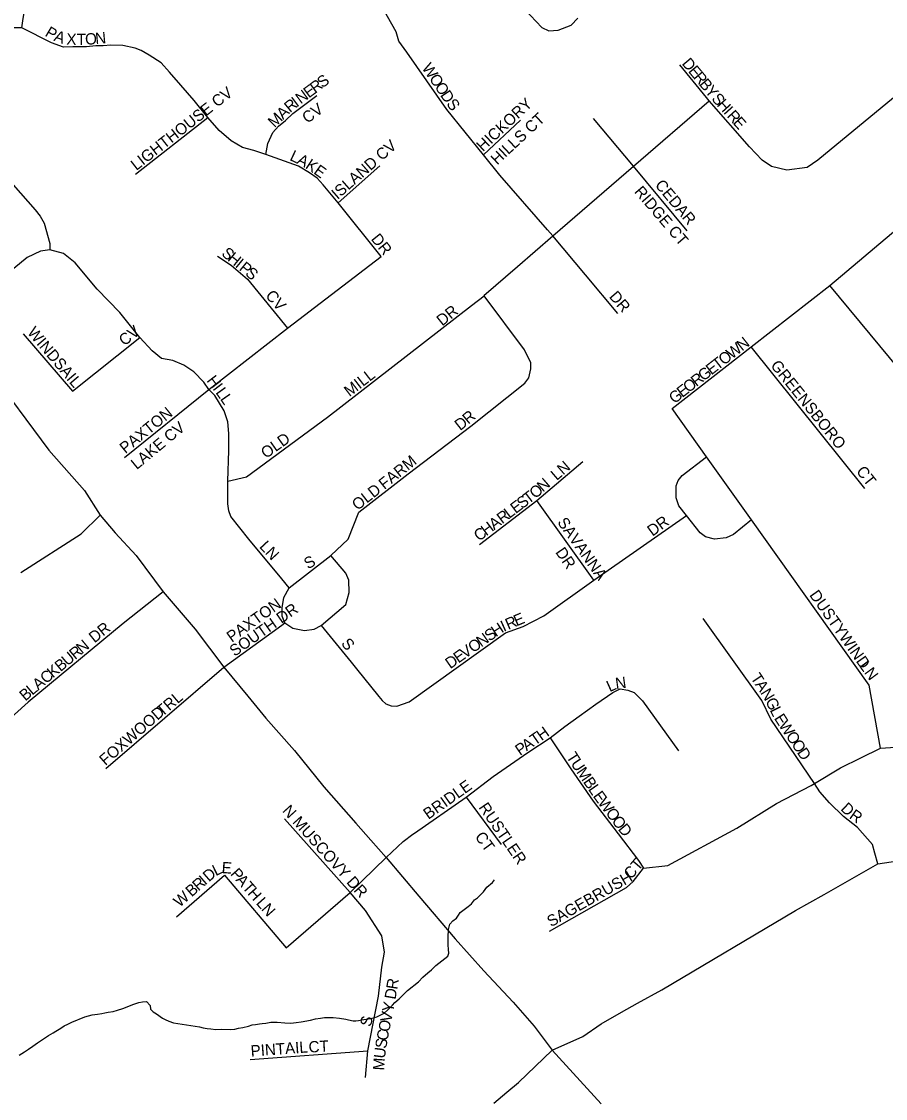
# Model space of a CAD drawing. Extents: x 1310247 to 1664935, y 235267 to 584339.
# Drawn here: x 1473039 to 1476855, y 446973 to 451728 of the extents above; entities that cross this region are included whole.
import ezdxf

# ---------------------------------------------------------------- set-up
doc = ezdxf.new("R2010")
doc.units = 0
for name, color, linetype in [('GM_X_County_Road', 7, 'Continuous'), ('GM_X_Minor_River', 7, 'Continuous'), ('GM_X_Township_Road', 7, 'Continuous'), ('GM_X_Township_Subdivision', 7, 'Continuous'), ('GM_X_Township_Subdivision_Text', 7, 'Continuous')]:
    doc.layers.add(name, color=color, linetype=linetype)

msp = doc.modelspace()

# ---------------------------------------------------------------- linework, layer by layer
at = {"layer": 'GM_X_County_Road'}
for points in [[(1472891.6, 450194.7), (1473160.4, 449834.9), (1473317.1, 449657), (1473386.7, 449547.7), (1473452.5, 449470.4), (1473545.3, 449369.8), (1473665.2, 449209.3), (1473806.4, 449044.9), (1473932.6, 448878.1), (1474038.5, 448749), (1474117.8, 448652.3), (1474244.7, 448508.8), (1474374.4, 448348.8), (1474516.3, 448188.8), (1474582.7, 448113.4), (1474649.9, 448037.2), (1474794, 447865.9), (1474954, 447678.7), (1475080.7, 447536.9), (1475210.5, 447398), (1475304.1, 447292.4), (1475382.6, 447186.7)], [(1475125.4, 446952), (1475182.2, 447001.1), (1475234.8, 447044.4), (1475382.6, 447186.7)], [(1475382.6, 447186.7), (1475599.2, 446949.1)]]:
    msp.add_lwpolyline(points, dxfattribs=at)
at = {"layer": 'GM_X_Minor_River'}
for points in [[(1474588.1, 447327.9), (1474608.3, 447333.3), (1474620.5, 447339), (1474640.8, 447350.5), (1474657.2, 447364.1), (1474677.8, 447385.6), (1474688.2, 447397.3), (1474706.6, 447412.9), (1474731.3, 447436.3), (1474743.6, 447450), (1474792.8, 447488.8), (1474811.3, 447508.3), (1474833.9, 447527.7), (1474850.2, 447541.3), (1474868.8, 447560.9), (1474922, 447601.5), (1474926.3, 447615.5), (1474924.7, 447631.5), (1474923.2, 447651.6), (1474923.7, 447667.6), (1474924.1, 447685.6), (1474925, 447719.6), (1474927.3, 447731.6), (1474931.6, 447743.5), (1474944, 447757.2), (1474960.3, 447768.8), (1474968.7, 447782.6), (1474977, 447794.4), (1475011.8, 447821.5), (1475026.1, 447833.2), (1475040.6, 447850.8), (1475052.8, 447858.5), (1475079.6, 447885.9), (1475094.1, 447905.5), (1475118.8, 447926.9), (1475128, 447938.5)], [(1473029.7, 447164.3), (1473052.2, 447179.8), (1473070.5, 447191.3), (1473088.9, 447204.8), (1473109.3, 447218.3), (1473131.8, 447233.8), (1473158.3, 447251.1), (1473178.6, 447262.6), (1473190.9, 447270.3), (1473213.3, 447283.7), (1473227.6, 447293.3), (1473243.8, 447300.9), (1473262.1, 447310.5), (1473318.8, 447333), (1473351.1, 447342.2), (1473375.3, 447345.6), (1473393.4, 447349.1), (1473407.5, 447350.7), (1473421.6, 447354.4), (1473443.8, 447357.8), (1473464, 447363.3), (1473486.2, 447370.7), (1473534.8, 447389.5), (1473557.1, 447396.9), (1473573.2, 447400.5), (1473591.3, 447402), (1473606.9, 447383.6), (1473608.5, 447367.5), (1473620.2, 447355.2), (1473636, 447346.8), (1473661.6, 447328.1), (1473673.5, 447321.7), (1473689.4, 447315.3), (1473711.2, 447306.7), (1473729.2, 447304.3), (1473825.1, 447289.7), (1473841, 447285.3), (1473859, 447282.8), (1473875, 447280.4), (1473897, 447277.8), (1473923.1, 447279.1), (1473963.2, 447278.1), (1473981.2, 447279.6), (1473997.4, 447283.2), (1474017.5, 447286.7), (1474041.7, 447292.1), (1474057.9, 447297.7), (1474072, 447299.3), (1474090.1, 447302.8), (1474102.2, 447304.5), (1474118.3, 447306.1), (1474140.4, 447309.5), (1474168.5, 447310.8), (1474202.6, 447307.9), (1474228.6, 447305.2), (1474252.7, 447308.6), (1474274.9, 447312), (1474315.2, 447319), (1474337.4, 447324.4), (1474359.5, 447327.8), (1474377.6, 447331.4), (1474415.7, 447330.4), (1474443.7, 447327.6), (1474471.7, 447322.9), (1474483.7, 447320.6), (1474503.6, 447316), (1474515.6, 447315.7), (1474527.7, 447317.4), (1474541.8, 447321.1), (1474570, 447324.3), (1474588.1, 447327.9)]]:
    msp.add_lwpolyline(points, dxfattribs=at)
at = {"layer": 'GM_X_Township_Road'}
for points in [[(1473036.4, 449295.5), (1473302.7, 449465.9), (1473386.7, 449547.7)], [(1475382.6, 447186.7), (1475517.8, 447246.3), (1475598.7, 447303.1), (1475689.4, 447353.8), (1475760, 447394.8), (1475866.9, 447453.2), (1476457, 447802.6), (1476583.8, 447873.7), (1476820.8, 448009), (1476909.1, 448021.9), (1477628.4, 448160.1)]]:
    msp.add_lwpolyline(points, dxfattribs=at)
at = {"layer": 'GM_X_Township_Subdivision'}
for points in [[(1475672.4, 450439.4), (1475529.4, 450609.7), (1475385.9, 450781.1), (1475362.9, 450808.5), (1475151.1, 451050), (1475079.6, 451139), (1474918.2, 451339.8), (1474740.6, 451592.8), (1474705.4, 451641.4), (1474694.1, 451681.6), (1474622.9, 451806.8), (1474585.7, 451858.4), (1474532.5, 451918.2), (1474477.4, 451987.2), (1474446, 452019.1), (1474369.4, 452115.2), (1474325.8, 452173.3), (1474245, 452263.8), (1474098.1, 452389.7), (1473931.8, 452528.6), (1473822.9, 452658), (1473731.3, 452780.7), (1473645.1, 452870.6), (1473609.4, 452949.3)], [(1474817.5, 452863), (1474807, 452775.7), (1474777.9, 452715.9), (1474720.6, 452670.7), (1474689.9, 452632.8), (1474670.8, 452587.1), (1474678.2, 452511.1), (1474706.9, 452460.2), (1474762.9, 452407.3), (1474821, 452343), (1474857.7, 452277.7), (1474917.7, 452177.4), (1474988.1, 452065.3), (1475020.5, 452017.1), (1475084.9, 451943), (1475175.7, 451873.5), (1475236.8, 451806.8), (1475336.9, 451701.1), (1475367.5, 451686.3), (1475410.1, 451689.1), (1475466.6, 451711.3), (1475496.2, 451742.8)], [(1473040.5, 451699.4), (1473046.3, 451741), (1473054, 451780.6), (1473078.2, 451815.4), (1473106.3, 451842.5), (1473134.3, 451868.6), (1473160.4, 451890.9), (1473188.5, 451917.9), (1473309.4, 452015.6)], [(1475912.9, 450019.8), (1476261.6, 450291.5), (1476608.7, 450562), (1476956.3, 450855.8), (1477341.6, 451181.5), (1477344.6, 451184), (1477698, 451472.4), (1478218.3, 451896.8)], [(1473866.6, 450103.4), (1474214.5, 450373.9), (1474627.4, 450689.8), (1474438.4, 450926.7), (1474371.3, 451007), (1474345, 451035.8), (1474311, 451060.4), (1474262.9, 451088.6), (1474117.7, 451141.1), (1474065.6, 451158.8), (1474015.3, 451171.4), (1473965.9, 451200.4), (1473911.8, 451246.8), (1473861.5, 451303.9), (1473801.5, 451379.3), (1473743.5, 451446), (1473693.2, 451504.1), (1473655.6, 451545.6), (1473603.3, 451579.5), (1473568, 451599.3), (1473541.4, 451609.4), (1473486.3, 451622), (1473434.1, 451623), (1473399.3, 451620.1), (1473367.4, 451620.1), (1473326.7, 451616.2), (1473265.8, 451615.2), (1473225.4, 451614.7), (1473171.5, 451634.3), (1473040.5, 451699.4), (1472983.4, 451700.3)], [(1477052.6, 451525.2), (1476915.5, 451412.1), (1476556.6, 451116.3), (1476509.4, 451083.5), (1476419.5, 451070.9), (1476351.9, 451087.1), (1476309.9, 451115.5), (1476255.1, 451173.8), (1476076.2, 451378.2), (1476063.8, 451392.4), (1475946.7, 451537)], [(1474117.7, 451141.1), (1474126.5, 451189.7), (1474149.7, 451237.1), (1474174.8, 451265.2), (1474205.8, 451291.3), (1474237.7, 451322.2), (1474343.1, 451401.5)], [(1475229.3, 450645.6), (1475385.9, 450781.1), (1475741.6, 451088.8), (1476076.2, 451378.2)], [(1473543.3, 451053.4), (1473861.5, 451303.9)], [(1475079.6, 451139), (1475243.2, 451292)], [(1475979.1, 450803.7), (1475741.6, 451088.8), (1475565.5, 451300.2)], [(1472926.4, 451092.1), (1473099.9, 450896.8), (1473122.2, 450867.7), (1473139.4, 450836.8), (1473164.2, 450747.8), (1473164.2, 450720.1)], [(1474438.4, 450926.7), (1474621.7, 451090.1)], [(1474189.2, 449267.6), (1474043.3, 449442.2), (1473963.7, 449542.3), (1473954.4, 449568.2), (1473950.7, 449597.9), (1473951.2, 449698.9), (1473954.8, 449834.2), (1473954.8, 449908.3), (1473951.1, 449960.2), (1473934.5, 450008.4), (1473892.7, 450077.3), (1473866.6, 450103.4), (1473844.4, 450136), (1473799.8, 450180.5), (1473756.1, 450211.1), (1473707.2, 450230.5), (1473657.5, 450240.1), (1473616.7, 450274.6), (1473561.5, 450332.8), (1473474.3, 450442.7), (1473373.2, 450545.5), (1473275.6, 450662.1), (1473224.2, 450703.2), (1473164.2, 450720.1), (1473123.5, 450713.4), (1473064.3, 450685.7), (1472720.6, 450402.8)], [(1473904.7, 450692.4), (1473966, 450651.9), (1474037.1, 450590.1), (1474214.5, 450373.9)], [(1475027.2, 450473.5), (1475082.3, 450516.2), (1475081.8, 450518.1), (1475229.3, 450645.6)], [(1477644.2, 449323.7), (1477357.1, 449660.8), (1476608.7, 450562)], [(1474201.7, 449072.4), (1474190.6, 449102.1), (1474190.6, 449139.2), (1474198, 449185.5), (1474222.1, 449228.1), (1474405.5, 449370.9), (1474481.5, 449443.1), (1474529.7, 449561.7), (1474746.5, 449730.4), (1475023, 449941.7), (1475262, 450130.7), (1475279.2, 450154.8), (1475288.4, 450193.7), (1475288, 450221.5), (1475260.2, 450279), (1475082.3, 450516.2)], [(1473951.2, 449698.9), (1474033.1, 449717.4), (1474390.7, 449980.6), (1475027.2, 450473.5)], [(1473046.3, 450348.4), (1473264.9, 450095.1), (1473561.5, 450332.8)], [(1476764.1, 449666.8), (1476261.6, 450291.5)], [(1473494.6, 449802.4), (1473866.6, 450103.4)], [(1476833.1, 448519.3), (1476783, 448797.7), (1476263.3, 449527.6), (1476064.8, 449806.4), (1475912.9, 450019.8)], [(1476263.3, 449527.6), (1476183.4, 449463.4), (1476151.2, 449448), (1476100.3, 449442), (1476060.4, 449452.3), (1476036, 449471.1), (1475975.9, 449546.9), (1475941.8, 449589.4), (1475931.1, 449625.4), (1475929.8, 449677.6), (1475938.8, 449701.6), (1475956.4, 449723.9), (1476064.8, 449806.4)], [(1475062.5, 449418.9), (1475315.4, 449613.2), (1475518.2, 449785.6)], [(1475566.2, 449261.7), (1475315.4, 449613.2)], [(1474495.2, 448899.4), (1474519.5, 448869.5), (1474617.7, 448747.2), (1474632.5, 448730.5), (1474648.3, 448715.2), (1474671.9, 448706), (1474697.3, 448704.5), (1474751.1, 448724.9), (1475177.2, 449028.9), (1475254.6, 449056.7), (1475345.4, 449104), (1475566.2, 449261.7), (1475975.9, 449546.9)], [(1474188.6, 449062.9), (1474201.7, 449072.4), (1474237.4, 449050.2), (1474289.3, 449039.1), (1474331.9, 449044.6), (1474363.4, 449061.3), (1474472.2, 449154), (1474487.1, 449207.7), (1474485.2, 449261.5), (1474471.8, 449292.1), (1474405.5, 449370.9)], [(1474222.1, 449228.1), (1474189.2, 449267.6)], [(1473665.2, 449209.3), (1473488, 449070.5), (1473068.6, 448722.4), (1472871.7, 448545.7)], [(1476820.8, 448009), (1476808, 448056.2), (1476797.7, 448093.9), (1476731.8, 448169.2), (1476669.2, 448218.1), (1476607.5, 448278.1), (1476564.7, 448327.7), (1476540.8, 448363.1), (1476348.7, 448647.8), (1476308.8, 448730.4), (1476049.9, 449091.9)], [(1473932.6, 448878.1), (1474188.6, 449062.9)], [(1474363.4, 449061.3), (1474495.2, 448899.4)], [(1473412.4, 448430.2), (1473932.6, 448878.1)], [(1474767.2, 448139.6), (1474774.2, 448144.9), (1475003.8, 448304.2), (1475122.4, 448395.1), (1475275.3, 448500.4), (1475373.9, 448565.5), (1475438.9, 448616.1), (1475502.3, 448660.7), (1475576, 448713.8), (1475651.4, 448765.2), (1475683.9, 448781.5), (1475717.4, 448775.4), (1475744.8, 448765.2), (1475782.4, 448728.3), (1475940.1, 448507.3)], [(1475373.9, 448565.5), (1475465.9, 448428.5), (1475564.4, 448286.2), (1475674.3, 448141.5), (1475763.8, 448024.1), (1475786.1, 447989.5), (1475893.4, 448002.2), (1476198.3, 448167.1), (1476373.1, 448276), (1476527.3, 448354.8), (1476540.8, 448363.1), (1476655.8, 448433.6), (1476746.7, 448477.5), (1476833.1, 448519.3), (1477054.3, 448535), (1477321.8, 448551)], [(1475003.8, 448304.2), (1475158, 448095.2)], [(1474490.7, 447882.5), (1474200.9, 448208.5)], [(1474649.9, 448037.2), (1474724.5, 448107.2), (1474767.2, 448139.6)], [(1473724, 447775.3), (1473935.3, 447959.4), (1474208.4, 447638), (1474490.7, 447882.5), (1474649.9, 448037.2)], [(1475370.4, 447711.8), (1475711.4, 447905.4), (1475740.5, 447931.1), (1475786.1, 447989.5)], [(1474558.6, 447066), (1474569.1, 447183.7), (1474615.9, 447425.2), (1474631, 447553.5), (1474643.1, 447619.9), (1474631, 447690.8), (1474558.6, 447802.5), (1474490.7, 447882.5)], [(1474049.9, 447146), (1474569.1, 447183.7)]]:
    msp.add_lwpolyline(points, dxfattribs=at)

# ---------------------------------------------------------------- texts
at = {"layer": 'GM_X_Township_Subdivision_Text'}
for s, rotation, p in [('P', 329.3267, (1473139.5, 451666.3)), ('A', 340.0191, (1473179, 451644)), ('X', 357.6509, (1473236.8, 451625.7)), ('T', 0.6983, (1473283.6, 451623.9)), ('O', 3.8966, (1473321.9, 451624.5)), ('N', 5.1646, (1473367, 451627.5)), ('D', 309.8168, (1475953.1, 451541.3)), ('W', 304.0817, (1474805.2, 451523)), ('E', 309.8191, (1475981.2, 451507.5)), ('R', 309.8242, (1476003.8, 451480.5)), ('R', 36.6503, (1474336.3, 451408.4)), ('S', 36.624, (1474368.1, 451432.1)), ('O', 304.0706, (1474837.3, 451475.6)), ('B', 309.8056, (1476029.1, 451450.1)), ('LIGHTHOUSE CV', 38.0125, (1473546.4, 451067.5)), ('N', 36.6382, (1474272.7, 451361.2)), ('E', 36.624, (1474308, 451387.4)), ('O', 304.0863, (1474861.9, 451439.1)), ('D', 304.0841, (1474886.6, 451402.7)), ('Y', 310.0616, (1476054.6, 451419.5)), ('R', 39.4978, (1474225.1, 451323.2)), ('I', 36.9049, (1474255.2, 451348)), ('CV', 36.2589, (1474301.6, 451275.5)), ('S', 307.7987, (1474913.3, 451363.4)), ('HICKORY', 43.0704, (1475077, 451150.6)), ('S', 311.4663, (1476083.8, 451384.8)), ('H', 311.958, (1476107.5, 451358.1)), ('M', 44.8841, (1474157.2, 451256)), ('A', 44.4281, (1474194.5, 451293.1)), ('HILLS CT', 42.9797, (1475140.1, 451092.1)), ('I', 311.9622, (1476136.9, 451325.4)), ('R', 311.9764, (1476151.6, 451309)), ('E', 311.9852, (1476178.1, 451279.6)), ('ISLAND CV', 41.1859, (1474434.8, 450939.6)), ('L', 334.9864, (1474220.4, 451117.1)), ('A', 332.2618, (1474251.7, 451102.5)), ('K', 326.8799, (1474289.6, 451082.7)), ('E', 324.3925, (1474326, 451059)), ('RIDGE CT', 310.6013, (1475742.5, 450975.1)), ('CEDAR', 309.805, (1475834.3, 451004.5)), ('DR', 308.6563, (1474580.4, 450766.8)), ('S', 320.5337, (1473919, 450697.8)), ('H', 320.5107, (1473946.2, 450675.4)), ('I', 320.5237, (1473980.1, 450647.4)), ('P', 320.5337, (1473997.1, 450633.4)), ('S', 318.9837, (1474024, 450611.3)), ('CV', 310.5949, (1474113.8, 450516.2)), ('DR', 310.6039, (1475631.8, 450511.8)), ('DR', 38.6634, (1474897.2, 450381.1)), ('WINDSAIL', 310.3336, (1473062.2, 450353.4)), ('CV', 38.1614, (1473493.6, 450293.1)), ('N', 38.4178, (1476221.7, 450270.5)), ('W', 37.8634, (1476176.1, 450235.1)), ('E', 37.8716, (1476085.8, 450164.9)), ('T', 37.8534, (1476113.5, 450186.5)), ('O', 37.8405, (1476141.3, 450208.1)), ('GREENSBORO', 308.8533, (1476344.8, 450208)), ('MILL', 37.6482, (1474488.1, 450068.8)), ('G', 37.8405, (1476051, 450137.9)), ('H', 307.5126, (1473854.5, 450141.8)), ('I', 307.0622, (1473881.2, 450107)), ('E', 37.8534, (1475957.2, 450065)), ('O', 37.8577, (1475985, 450086.6)), ('R', 37.8558, (1476019.7, 450113.6)), ('L', 305.6076, (1473894.3, 450089.7)), ('L', 304.7435, (1473914.6, 450061.3)), ('G', 37.8577, (1475922.5, 450038)), ('PAXTON', 39.1443, (1473497.9, 449817.8)), ('R', 39.9692, (1475012.4, 449947.4)), ('LAKE CV', 39.5626, (1473548.2, 449747.1)), ('D', 38.1855, (1474976.5, 449919.2)), ('OLD', 35.3062, (1474118.8, 449796.2)), ('FARM', 38.8845, (1474641.8, 449659.3)), ('LN', 40.5949, (1475402.9, 449698.9)), ('CT', 308.1614, (1476723.2, 449741.5)), ('N', 41.1618, (1475342.4, 449647.6)), ('OLD', 38.0509, (1474523.2, 449567.1)), ('T', 37.5835, (1475278.3, 449595.5)), ('O', 40.3168, (1475308.2, 449618.6)), ('E', 37.0721, (1475221.7, 449552.8)), ('S', 37.0338, (1475249.8, 449574)), ('R', 37.0399, (1475162, 449507.7)), ('L', 37.0594, (1475193.6, 449531.6)), ('H', 37.0744, (1475091.8, 449454.7)), ('A', 37.0448, (1475126.9, 449481.2)), ('SAVANNA', 305.341, (1475403.5, 449516.8)), ('DR', 36.2589, (1475825.9, 449452.9)), ('C', 37.0399, (1475060.2, 449430.8)), ('LN', 312.8801, (1474087.1, 449407.7)), ('DR', 304.5051, (1475395.1, 449384.9)), ('S', 29.7314, (1474304.4, 449308.3)), ('PAXTON', 35.6495, (1473968, 448984.7)), ('DUSTYWIND', 305.2175, (1476516.7, 449195.6)), ('SOUTH DR', 35.0581, (1473980.3, 448922.6)), ('I', 24.415, (1475169, 449032.4)), ('R', 23.0551, (1475188.7, 449041.4)), ('E', 22.6892, (1475225.1, 449056.9)), ('DR', 38.6634, (1473361.6, 448981.9)), ('S', 35.0718, (1475105.6, 448989.1)), ('H', 33.4839, (1475134.1, 449009.1)), ('N', 39.7216, (1473306.3, 448933.8)), ('S', 309.7877, (1474448.3, 448980.5)), ('O', 35.068, (1475033.6, 448938.6)), ('N', 35.068, (1475069.6, 448963.9)), ('U', 39.7216, (1473242, 448880.3)), ('R', 39.7216, (1473275.9, 448908.5)), ('E', 35.0718, (1474968.8, 448893.1)), ('V', 35.068, (1474997.6, 448913.3)), ('B', 39.737, (1473211.6, 448855)), ('D', 35.0726, (1474932.8, 448867.8)), ('LN', 306.2494, (1476736.6, 448883.3)), ('C', 39.703, (1473147.2, 448801.6)), ('K', 39.7269, (1473177.7, 448826.9)), ('T', 303.584, (1476257.2, 448830.2)), ('A', 39.7384, (1473113.4, 448773.5)), ('L', 24.3286, (1475636.8, 448766.5)), ('N', 7.8272, (1475665.2, 448779.9)), ('A', 303.5864, (1476276.7, 448800.8)), ('B', 40.6171, (1473056.4, 448725.3)), ('L', 39.7776, (1473086.3, 448751)), ('TRL', 40.3674, (1473660.5, 448656.1)), ('N', 301.155, (1476300.8, 448764.7)), ('G', 296.1155, (1476323, 448728)), ('L', 296.9038, (1476342.7, 448687.8)), ('FOXWOOD', 41.0354, (1473409.7, 448440.4)), ('E', 302.4212, (1476361.2, 448651.9)), ('H', 35.471, (1475335.8, 448550.4)), ('W', 303.9398, (1476380.8, 448621)), ('A', 34.6357, (1475270, 448504.9)), ('T', 34.607, (1475306.2, 448529.9)), ('O', 303.9737, (1476412.8, 448573.5)), ('P', 34.6295, (1475241, 448484.9)), ('O', 303.975, (1476437.4, 448537)), ('D', 303.975, (1476462, 448500.5)), ('T', 302.5383, (1475443.4, 448482.4)), ('U', 303.5366, (1475462.8, 448451.9)), ('M', 304.4766, (1475487.6, 448414.5)), ('BRIDLE', 35.2716, (1474836.1, 448203.2)), ('B', 304.5297, (1475517.6, 448370.9)), ('L', 304.5439, (1475540, 448338.3)), ('E', 305.8017, (1475560.7, 448308.3)), ('RUSTLER', 304.4614, (1475056, 448258.2)), ('W', 307.1277, (1475582, 448278.7)), ('D', 315.7264, (1476653.6, 448249.1)), ('N MUSCOVY DR', 311.9473, (1474188.4, 448241.6)), ('O', 307.1869, (1475616.6, 448233.1)), ('R', 324.6049, (1476691.5, 448213.1)), ('O', 307.2186, (1475643.2, 448198)), ('D', 309.6792, (1475671.2, 448161.1)), ('CT', 306.2589, (1475039.3, 448128.4)), ('CT', 49.7606, (1475731.8, 447937.8)), ('L', 26.0653, (1473897.2, 447954.3)), ('E', 356.1781, (1473922.1, 447968.4)), ('P', 311.3474, (1473959.2, 447963.2)), ('R', 41.0088, (1473820.4, 447886.9)), ('I', 41.0088, (1473850.2, 447912.9)), ('D', 41.0088, (1473866.8, 447927.3)), ('A', 311.3474, (1473982.4, 447936.8)), ('SAGEBRUSH', 29.6585, (1475377.9, 447728.7)), ('B', 41.0088, (1473790.5, 447860.9)), ('T', 311.3474, (1474011.5, 447903.8)), ('H', 311.3474, (1474034.7, 447877.3)), ('W', 41.0088, (1473737.4, 447814.7)), ('L', 311.3474, (1474072.5, 447834.4)), ('N', 311.3474, (1474095.8, 447808)), ('R', 80.9044, (1474698.7, 447452.1)), ('D', 80.127, (1474691, 447408)), ('Y', 79.1813, (1474680.1, 447350.9)), ('S', 75.9702, (1474581.5, 447287.2)), ('V', 78.7705, (1474671.5, 447307.4)), ('C', 79.0805, (1474655.3, 447225.4)), ('O', 78.6901, (1474662.8, 447264.2)), ('CT', 3.1778, (1474308.5, 447175.5)), ('S', 80.6679, (1474649.7, 447191)), ('PINTAIL', 4.238, (1474053.1, 447157.9)), ('U', 82.6148, (1474644.1, 447147.8)), ('M', 86.2271, (1474640.7, 447095.9))]:
    msp.add_text(s, height=50, rotation=rotation, dxfattribs=at).set_placement(p)

doc.saveas('drawing.dxf')
